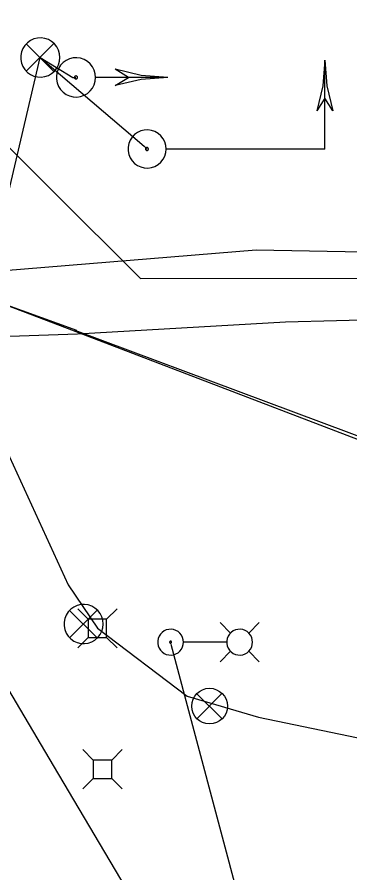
# Model space of a CAD drawing. Extents: x 596028 to 606371, y 330010 to 403088.
# Drawn here: x 602978.1 to 603033.9, y 402092.8 to 402236.6 of the extents above; entities that cross this region are included whole.
import ezdxf

# ---------------------------------------------------------------- set-up
doc = ezdxf.new("R2010")
doc.units = 0
for name, color, linetype in [('E_LTG', 7, 'Continuous'), ('E_LTG_CID', 7, 'Continuous'), ('E_SIG', 7, 'Continuous'), ('E_SIG_Conduit', 7, 'Continuous'), ('E_UTL_E_UG', 7, 'Continuous'), ('E_UTL_FO_UG_QWEST', 7, 'Continuous'), ('E_UTL_FO_UG_WINDSTREAM', 7, 'Continuous'), ('E_UTL_G_UG', 7, 'Continuous'), ('E_UTL_T_UG', 7, 'Continuous'), ('E_UTL_W_UG', 7, 'Continuous')]:
    doc.layers.add(name, color=color, linetype=linetype)

msp = doc.modelspace()

# ---------------------------------------------------------------- linework, layer by layer
at = {"layer": 'E_LTG'}
for points in [[(603013.91, 402133.09), (603012.13, 402134.86)], [(603016.95, 402133.09), (603018.73, 402134.86)], [(603006, 402131.56), (603005.96, 402131.97), (603005.84, 402132.37), (603005.66, 402132.74), (603005.4, 402133.06), (603005.09, 402133.33), (603004.73, 402133.54), (603004.34, 402133.68), (603003.93, 402133.73), (603003.52, 402133.71), (603003.11, 402133.62), (603002.74, 402133.45), (603002.4, 402133.21), (603002.11, 402132.91), (603001.89, 402132.56), (603001.74, 402132.17), (603001.66, 402131.77), (603001.66, 402131.35), (603001.74, 402130.95), (603001.89, 402130.56), (603002.11, 402130.22), (603002.4, 402129.92), (603002.74, 402129.68), (603003.11, 402129.51), (603003.52, 402129.41), (603003.93, 402129.39), (603004.34, 402129.45), (603004.73, 402129.58), (603005.09, 402129.79), (603005.4, 402130.06), (603005.66, 402130.38), (603005.84, 402130.75), (603005.96, 402131.15), (603006, 402131.56)], [(603017.6, 402131.56), (603017.56, 402131.97), (603017.45, 402132.37), (603017.26, 402132.74), (603017, 402133.06), (603016.69, 402133.33), (603016.33, 402133.54), (603015.94, 402133.68), (603015.53, 402133.73), (603015.12, 402133.71), (603014.72, 402133.62), (603014.34, 402133.45), (603014, 402133.21), (603013.72, 402132.91), (603013.49, 402132.56), (603013.34, 402132.17), (603013.26, 402131.77), (603013.26, 402131.35), (603013.34, 402130.95), (603013.49, 402130.56), (603013.72, 402130.22), (603014, 402129.92), (603014.34, 402129.68), (603014.72, 402129.51), (603015.12, 402129.41), (603015.53, 402129.39), (603015.94, 402129.45), (603016.33, 402129.58), (603016.69, 402129.79), (603017, 402130.06), (603017.26, 402130.38), (603017.45, 402130.75), (603017.56, 402131.15), (603017.6, 402131.56)], [(603003.99, 402131.56), (603003.99, 402131.59), (603003.98, 402131.62), (603003.97, 402131.65), (603003.95, 402131.68), (603003.92, 402131.7), (603003.89, 402131.71), (603003.86, 402131.72), (603003.83, 402131.73), (603003.8, 402131.73), (603003.77, 402131.72), (603003.74, 402131.71), (603003.72, 402131.69), (603003.69, 402131.66), (603003.68, 402131.64), (603003.67, 402131.61), (603003.66, 402131.58), (603003.66, 402131.55), (603003.67, 402131.51), (603003.68, 402131.48), (603003.69, 402131.46), (603003.72, 402131.44), (603003.74, 402131.42), (603003.77, 402131.4), (603003.8, 402131.4), (603003.83, 402131.39), (603003.86, 402131.4), (603003.89, 402131.41), (603003.92, 402131.43), (603003.95, 402131.45), (603003.97, 402131.47), (603003.98, 402131.5), (603003.99, 402131.53), (603003.99, 402131.56)], [(603013.22, 402131.56), (603006.04, 402131.56)], [(603013.91, 402130.04), (603012.13, 402128.26)], [(603016.95, 402130.04), (603018.73, 402128.26)]]:
    msp.add_lwpolyline(points, dxfattribs=at)
at = {"layer": 'E_LTG_CID'}
msp.add_lwpolyline([(603123.24, 401564.3), (603090, 401758.09), (603051.88, 401951.22), (603003.92, 402131.19)], dxfattribs=at)
at = {"layer": 'E_SIG'}
for points in [[(602985.24, 402229.8), (602985.18, 402230.42), (602985, 402231.02), (602984.71, 402231.58), (602984.32, 402232.08), (602983.85, 402232.49), (602983.31, 402232.8), (602982.71, 402233), (602982.09, 402233.09), (602981.47, 402233.06), (602980.86, 402232.92), (602980.29, 402232.66), (602979.77, 402232.29), (602979.34, 402231.84), (602979, 402231.31), (602978.77, 402230.73), (602978.65, 402230.11), (602978.65, 402229.48), (602978.77, 402228.87), (602979, 402228.29), (602979.34, 402227.76), (602979.77, 402227.3), (602980.29, 402226.94), (602980.86, 402226.68), (602981.47, 402226.53), (602982.09, 402226.5), (602982.71, 402226.59), (602983.31, 402226.8), (602983.85, 402227.11), (602984.32, 402227.52), (602984.71, 402228.01), (602985, 402228.57), (602985.18, 402229.17), (602985.24, 402229.8)], [(602984.2, 402232.13), (602979.59, 402227.48)], [(602979.59, 402232.08), (602984.24, 402227.43)], [(602991.24, 402226.45), (602991.18, 402227.07), (602991, 402227.68), (602990.71, 402228.23), (602990.32, 402228.73), (602989.85, 402229.14), (602989.31, 402229.45), (602988.71, 402229.66), (602988.09, 402229.75), (602987.47, 402229.72), (602986.86, 402229.57), (602986.29, 402229.31), (602985.78, 402228.94), (602985.34, 402228.49), (602985, 402227.96), (602984.77, 402227.38), (602984.65, 402226.76), (602984.65, 402226.14), (602984.77, 402225.52), (602985, 402224.94), (602985.34, 402224.41), (602985.78, 402223.95), (602986.29, 402223.59), (602986.86, 402223.33), (602987.47, 402223.18), (602988.09, 402223.15), (602988.71, 402223.24), (602989.31, 402223.45), (602989.85, 402223.76), (602990.32, 402224.17), (602990.71, 402224.66), (602991, 402225.22), (602991.18, 402225.82), (602991.24, 402226.45)], [(603029.76, 402229.37), (603029.42, 402225.05), (603028.42, 402220.83)], [(603029.76, 402214.42), (603029.76, 402229.37)], [(603029.76, 402229.37), (603030.09, 402225.05), (603031.09, 402220.83)], [(603003.34, 402226.45), (602998.88, 402226.79), (602994.54, 402227.82)], [(602996.74, 402226.45), (602994.54, 402227.82)], [(602988.19, 402226.45), (602988.18, 402226.5), (602988.17, 402226.54), (602988.15, 402226.59), (602988.12, 402226.62), (602988.08, 402226.65), (602988.04, 402226.68), (602988, 402226.69), (602987.95, 402226.7), (602987.9, 402226.7), (602987.85, 402226.69), (602987.81, 402226.67), (602987.77, 402226.64), (602987.74, 402226.6), (602987.71, 402226.56), (602987.69, 402226.52), (602987.69, 402226.47), (602987.69, 402226.42), (602987.69, 402226.38), (602987.71, 402226.33), (602987.74, 402226.29), (602987.77, 402226.26), (602987.81, 402226.23), (602987.85, 402226.21), (602987.9, 402226.2), (602987.95, 402226.2), (602988, 402226.2), (602988.04, 402226.22), (602988.08, 402226.24), (602988.12, 402226.27), (602988.15, 402226.31), (602988.17, 402226.35), (602988.18, 402226.4), (602988.19, 402226.45)], [(603003.34, 402226.45), (602991.29, 402226.45)], [(603003.34, 402226.45), (602998.88, 402226.1), (602994.54, 402225.07)], [(602994.54, 402225.08), (602996.74, 402226.45)], [(603029.76, 402222.97), (603028.42, 402220.83)], [(603031.09, 402220.83), (603029.76, 402222.97)], [(603003.07, 402214.42), (603003.01, 402215.03), (603002.84, 402215.61), (603002.56, 402216.16), (603002.18, 402216.63), (603001.72, 402217.03), (603001.19, 402217.34), (603000.62, 402217.54), (603000.02, 402217.62), (602999.41, 402217.59), (602998.82, 402217.45), (602998.26, 402217.2), (602997.77, 402216.84), (602997.35, 402216.4), (602997.02, 402215.89), (602996.79, 402215.33), (602996.68, 402214.73), (602996.68, 402214.12), (602996.79, 402213.52), (602997.02, 402212.96), (602997.35, 402212.44), (602997.77, 402212), (602998.26, 402211.65), (602998.82, 402211.4), (602999.41, 402211.25), (603000.02, 402211.22), (603000.62, 402211.31), (603001.19, 402211.51), (603001.72, 402211.81), (603002.18, 402212.21), (603002.56, 402212.69), (603002.84, 402213.23), (603003.01, 402213.82), (603003.07, 402214.42)], [(603000.11, 402214.42), (603000.1, 402214.47), (603000.09, 402214.51), (603000.07, 402214.56), (603000.04, 402214.59), (603000.01, 402214.62), (602999.97, 402214.65), (602999.92, 402214.66), (602999.88, 402214.67), (602999.83, 402214.67), (602999.78, 402214.66), (602999.74, 402214.64), (602999.7, 402214.61), (602999.67, 402214.58), (602999.65, 402214.54), (602999.63, 402214.49), (602999.62, 402214.45), (602999.62, 402214.4), (602999.63, 402214.35), (602999.65, 402214.31), (602999.67, 402214.27), (602999.7, 402214.24), (602999.74, 402214.21), (602999.78, 402214.19), (602999.83, 402214.18), (602999.88, 402214.18), (602999.92, 402214.19), (602999.97, 402214.2), (603000.01, 402214.22), (603000.04, 402214.25), (603000.07, 402214.29), (603000.09, 402214.33), (603000.1, 402214.38), (603000.11, 402214.42)], [(603029.76, 402214.42), (603003.12, 402214.42)], [(603022.28, 402214.42), (603022.28, 402214.42)], [(602992.52, 402134.6), (602992.46, 402135.23), (602992.28, 402135.83), (602992, 402136.39), (602991.61, 402136.88), (602991.13, 402137.29), (602990.59, 402137.6), (602990, 402137.81), (602989.38, 402137.9), (602988.75, 402137.87), (602988.14, 402137.72), (602987.57, 402137.46), (602987.06, 402137.1), (602986.63, 402136.64), (602986.29, 402136.12), (602986.05, 402135.53), (602985.93, 402134.92), (602985.93, 402134.29), (602986.05, 402133.67), (602986.29, 402133.09), (602986.63, 402132.56), (602987.06, 402132.11), (602987.57, 402131.75), (602988.14, 402131.48), (602988.75, 402131.34), (602989.38, 402131.31), (602990, 402131.4), (602990.59, 402131.6), (602991.13, 402131.91), (602991.61, 402132.33), (602992, 402132.82), (602992.28, 402133.38), (602992.46, 402133.98), (602992.52, 402134.6)], [(602991.48, 402136.94), (602986.87, 402132.28)], [(602986.87, 402136.89), (602991.53, 402132.24)], [(603012.44, 402122.94), (603008.25, 402118.7)], [(603008.25, 402122.89), (603012.48, 402118.66)], [(602990.85, 402111.75), (602989.09, 402113.51)], [(602993.94, 402111.75), (602995.69, 402113.51)], [(602993.94, 402111.75), (602990.85, 402111.75)], [(602990.85, 402111.75), (602990.85, 402108.66)], [(602993.94, 402108.66), (602993.94, 402111.75)], [(602990.85, 402108.66), (602989.09, 402106.91)], [(602990.85, 402108.66), (602993.94, 402108.66)], [(602993.94, 402108.66), (602995.69, 402106.91)]]:
    msp.add_lwpolyline(points, dxfattribs=at)
msp.add_circle((603010.38, 402120.81), 3, dxfattribs=at)
at = {"layer": 'E_SIG_Conduit'}
for points in [[(602973.38, 402193.41), (602981.94, 402229.8), (602999.38, 402214.89), (602999.86, 402214.42)], [(602964.63, 402199.71), (602973.38, 402193.41), (602975.89, 402193.99), (603018.23, 402197.47), (603054.04, 402196.79), (603058.56, 402196.72), (603058.02, 402199.83), (603057.69, 402204.01), (603059.05, 402207.64)]]:
    msp.add_lwpolyline(points, dxfattribs=at)
at = {"layer": 'E_UTL_E_UG'}
for points in [[(602981.94, 402229.8), (602987.42, 402226.45), (602987.94, 402226.45)], [(602795.83, 402185.47), (602796.72, 402190.87), (602797.91, 402192.33), (602800.24, 402192.65), (602843.89, 402194.61), (602867.94, 402193.41), (602893.85, 402197.69), (602943.15, 402196.26), (602969.69, 402190.58), (602988.05, 402183.97)], [(602987.72, 402183.96), (603051.9, 402160.03), (603072.4, 402150.24), (603088.18, 402140.37), (603114.23, 402128.5), (603142.39, 402118.95), (603156.68, 402115.64), (603232.62, 402112.33), (603374, 402111.52)]]:
    msp.add_lwpolyline(points, dxfattribs=at)
at = {"layer": 'E_UTL_FO_UG_QWEST'}
msp.add_lwpolyline([(602960.51, 402150.95), (602975.1, 402126.01), (602984.1, 402110.81), (603002.23, 402080.18)], dxfattribs=at)
at = {"layer": 'E_UTL_FO_UG_WINDSTREAM'}
for points in [[(602391.29, 402208.24), (602391.99, 402208.04), (602428.68, 402210.91), (602462.51, 402214.52), (602505.56, 402215.11), (602596.73, 402214.4), (602667.45, 402214.41), (602678.26, 402212.58), (602710, 402212.1), (602879.31, 402213.67), (602882.77, 402213.76), (602905.91, 402213.1), (602929.73, 402207.21), (602951.71, 402192.06), (602976.14, 402164.03), (602986.63, 402141.19), (602991.54, 402133.92), (603006.63, 402122.51), (603018.62, 402118.96), (603070.14, 402108.27), (603095.11, 402103.71), (603123.19, 402101.18), (603211.79, 402095.42)], [(602989.99, 402135.43), (602988.23, 402137.18)], [(602993.08, 402135.43), (602994.83, 402137.18)], [(602993.08, 402135.43), (602989.99, 402135.43)], [(602989.99, 402135.43), (602989.99, 402132.33)], [(602993.08, 402132.33), (602993.08, 402135.43)], [(602989.99, 402132.33), (602988.23, 402130.58)], [(602989.99, 402132.33), (602993.08, 402132.33)], [(602993.08, 402132.33), (602994.83, 402130.58)]]:
    msp.add_lwpolyline(points, dxfattribs=at)
at = {"layer": 'E_UTL_G_UG'}
msp.add_lwpolyline([(602912.11, 402211.55), (602933.36, 402212.21), (602942.62, 402208.91), (602943.35, 402208.69), (602955.69, 402196.59), (602965.93, 402184.07), (602966.91, 402183.12), (602968.66, 402182.7), (602988.22, 402183.34), (603023.13, 402185.38), (603048.81, 402186.04), (603056.8, 402183.99), (603076.02, 402182.89), (603092.68, 402163.13), (603108.62, 402151.81), (603122.27, 402151.9), (603158.19, 402151.9), (603195.02, 402154.02), (603236.41, 402156.23), (603374.77, 402153.39)], dxfattribs=at)
at = {"layer": 'E_UTL_T_UG'}
for points in [[(602947.28, 402199.23), (602985.26, 402184.75)], [(602985.26, 402184.75), (603058.46, 402156.74), (603089.59, 402143.13), (603145.57, 402121.52), (603213.03, 402114.57), (603392.06, 402107.34)]]:
    msp.add_lwpolyline(points, dxfattribs=at)
at = {"layer": 'E_UTL_W_UG'}
msp.add_line((602998.75, 402192.66), (603506.85, 402193.55), dxfattribs=at)
msp.add_lwpolyline([(602954.68, 402236.58), (602998.75, 402192.66)], dxfattribs=at)

doc.saveas('drawing.dxf')
